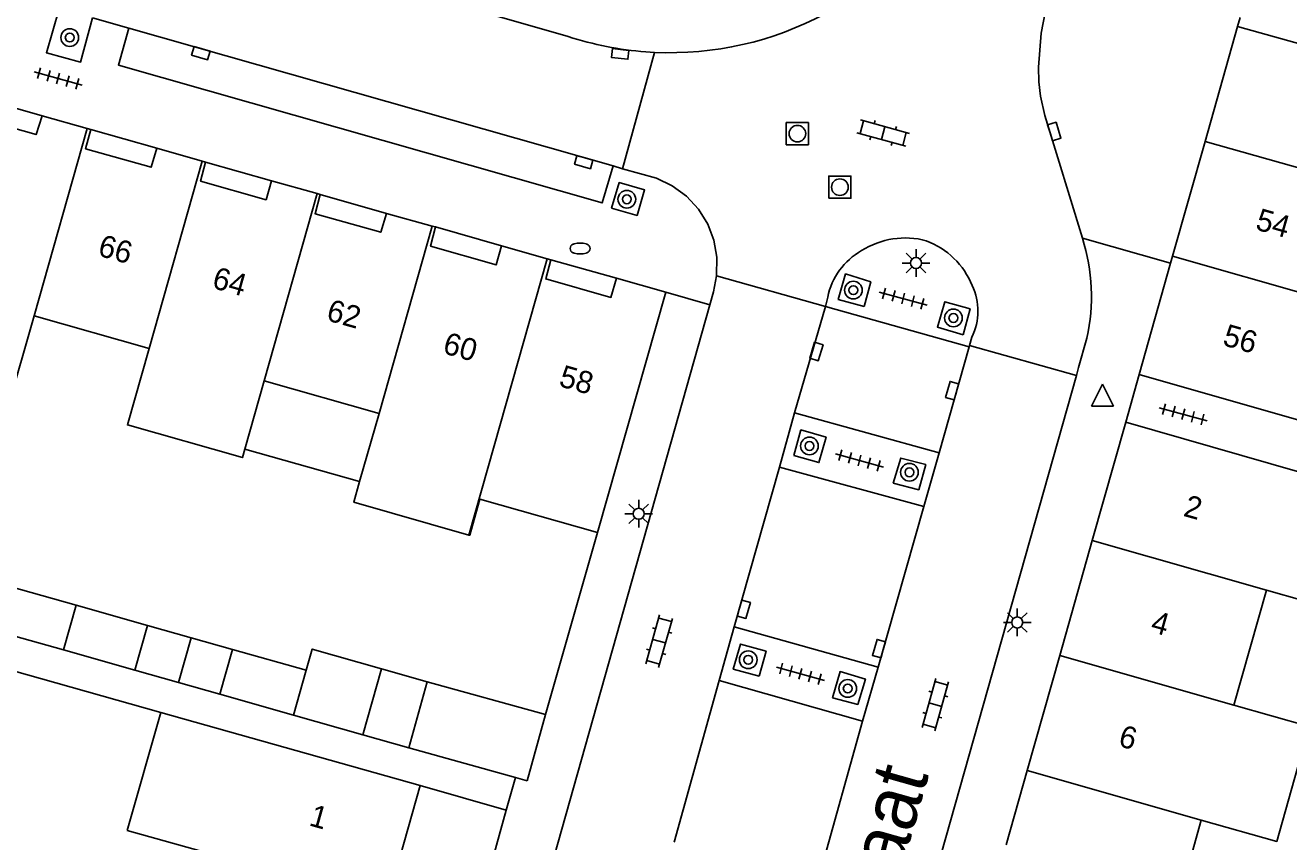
# Model space of a CAD drawing. Extents: x 132994 to 136000, y 393499 to 395512.
# Drawn here: x 134191.2 to 134248.3, y 394683.7 to 394720.6 of the extents above; entities that cross this region are included whole.
import ezdxf

# ---------------------------------------------------------------- set-up
doc = ezdxf.new("R2010")
doc.units = 0
for name, color, linetype in [('gg-afsc-erfafscheiding', 7, 'Continuous'), ('gg-afsc-muur', 7, 'Continuous'), ('gg-anno-huisnummerreeks BGT', 7, 'Continuous'), ('gg-anno-openbare ruimte label', 7, 'Continuous'), ('gg-bbg-bijgebouw', 7, 'Continuous'), ('gg-bbg-gedigitaliseerde bebouwing', 7, 'Continuous'), ('gg-bbg-gedigitaliseerde bijgebouw', 7, 'Continuous'), ('gg-bbg-hoofdgebouw', 7, 'Continuous'), ('gg-bbg-luifel en loopbrug', 7, 'Continuous'), ('gg-bbg-tussenscheiding', 7, 'Continuous'), ('gg-knt-verharding', 7, 'Continuous'), ('gg-knt-verharding nz', 7, 'Continuous'), ('gt-grn-weggrens', 7, 'Continuous'), ('gt-symb-boom', 7, 'Continuous'), ('gt-symb-brandkraan', 7, 'Continuous'), ('gt-symb-klinker verharding', 7, 'Continuous'), ('gt-symb-kolk', 7, 'Continuous'), ('gt-symb-lichtmast', 7, 'Continuous'), ('gt-symb-rioolschacht', 7, 'Continuous'), ('gt-symb-tegel verharding', 7, 'Continuous'), ('gt-symb-waterafsluiter', 7, 'Continuous')]:
    doc.layers.add(name, color=color, linetype=linetype)

# ---------------------------------------------------------------- blocks, each defined once
blk = doc.blocks.new('gt0-TEG1')
at = {"layer": 'gt-symb-tegel verharding'}
for p, q in [((-1.125, 0), (1.125, 0)), ((-0.9, -0.25), (-0.9, 0.25)), ((-0.45, -0.25), (-0.45, 0.25)), ((0, -0.25), (0, 0.25)), ((0.45, -0.25), (0.45, 0.25)), ((0.9, -0.25), (0.9, 0.25))]:
    blk.add_line(p, q, dxfattribs=at)
blk = doc.blocks.new('gt0-LMAST')
at = {"layer": 'gt-symb-lichtmast'}
for p, q in [((-0.005, 0.246), (-0.005, 0.621)), ((-0.182, 0.173), (-0.447, 0.438)), ((0.172, 0.173), (0.437, 0.438)), ((-0.255, -0.004), (-0.63, -0.004)), ((-0.182, -0.181), (-0.447, -0.446)), ((-0.005, -0.254), (-0.005, -0.629)), ((0.437, -0.446), (0.172, -0.181)), ((0.245, -0.004), (0.62, -0.004))]:
    blk.add_line(p, q, dxfattribs=at)
blk.add_circle((-0.005, -0.004), 0.25, dxfattribs=at)
blk = doc.blocks.new('gt0-KOLK')
at = {"layer": 'gt-symb-kolk'}
blk.add_lwpolyline([(0, 0), (0.375, 0), (0.375, 0.4), (-0.375, 0.4), (-0.375, 0), (0, 0)], dxfattribs=at)
blk = doc.blocks.new('gt0-WAFSL')
at = {"layer": 'gt-symb-waterafsluiter'}
for p, q in [((-0.5, -0.333), (0, 0.667)), ((0, 0.667), (0.5, -0.333)), ((0.5, -0.333), (-0.5, -0.333))]:
    blk.add_line(p, q, dxfattribs=at)
blk = doc.blocks.new('gt0-BOOM')
at = {"layer": 'gt-symb-boom'}
for radius in [0.4, 0.2]:
    blk.add_circle((0, 0), radius, dxfattribs=at)
blk = doc.blocks.new('gt0-RS')
at = {"layer": 'gt-symb-rioolschacht'}
blk.add_lwpolyline([(-0.5, -0.5), (0.5, -0.5), (0.5, 0.5), (-0.5, 0.5)], close=True, dxfattribs=at)
blk.add_circle((0, 0), 0.375, dxfattribs=at)
blk = doc.blocks.new('gt0-KL1')
at = {"layer": 'gt-symb-klinker verharding'}
for p, q in [((-1.15, 0.3), (1.15, 0.3)), ((-1, -0.3), (-1, 0.3)), ((-0.5, 0.3), (-0.5, 0.45)), ((0, -0.3), (0, 0.3)), ((0.5, 0.3), (0.5, 0.45)), ((1, -0.3), (1, 0.3)), ((-1.15, -0.3), (1.15, -0.3)), ((-0.5, -0.45), (-0.5, -0.3)), ((0.5, -0.45), (0.5, -0.3))]:
    blk.add_line(p, q, dxfattribs=at)
blk = doc.blocks.new('gt0-BR')
at = {"layer": 'gt-symb-brandkraan'}
for centre, radius, start, end in [((-0.244, 0), 0.206, 107.5669, 252.4331), ((0.599, -2.664), 3, 106.892, 107.5669), ((0, -0.691), 0.938, 73.108, 106.892), ((-0.599, -2.664), 3, 72.4331, 73.108), ((0.244, 0), 0.206, 287.567, 72.4331), ((0.599, 2.664), 3, 252.4331, 253.108), ((0, 0.691), 0.938, 253.108, 286.8921), ((-0.599, 2.664), 3, 286.8921, 287.567)]:
    blk.add_arc(centre, radius, start, end, dxfattribs=at)

msp = doc.modelspace()

# ---------------------------------------------------------------- linework, layer by layer
at = {"layer": 'gg-afsc-erfafscheiding'}
msp.add_line((134197.316, 394689.555), (134185.903, 394692.775), dxfattribs=at)
at = {"layer": 'gg-afsc-muur'}
msp.add_line((134217.051, 394697.687), (134214.707, 394689.463), dxfattribs=at)
at = {"layer": 'gg-bbg-bijgebouw'}
for p, q in [((134209.354, 394690.944), (134214.707, 394689.463)), ((134214.707, 394689.463), (134213.869, 394686.467)), ((134213.342, 394686.614), (134208.522, 394687.958)), ((134213.869, 394686.467), (134213.342, 394686.614))]:
    msp.add_line(p, q, dxfattribs=at)
at = {"layer": 'gg-bbg-gedigitaliseerde bebouwing'}
for p, q in [((134191.595, 394707.482), (134196.79, 394706.011)), ((134201.987, 394704.54), (134201.113, 394701.459)), ((134201.987, 394704.54), (134207.183, 394703.069)), ((134206.305, 394699.989), (134207.183, 394703.069)), ((134248.781, 394700.418), (134240.916, 394702.671)), ((134211.742, 394699.2), (134217.051, 394697.687)), ((134247.27, 394695.079), (134245.8, 394689.882)), ((134197.316, 394689.555), (134195.806, 394684.223)), ((134244.33, 394684.686), (134242.818, 394679.341)), ((134199.138, 394683.283), (134195.806, 394684.223))]:
    msp.add_line(p, q, dxfattribs=at)
for points in [[(134185.186, 394704.699), (134190.38, 394703.218), (134191.595, 394707.482)], [(134201.113, 394701.459), (134201.005, 394701.077), (134195.809, 394702.55), (134196.79, 394706.011)], [(134211.237, 394697.573), (134206.039, 394699.055), (134206.305, 394699.989)], [(134247.27, 394695.079), (134250.679, 394694.114), (134252.193, 394699.467)], [(134211.742, 394699.2), (134211.278, 394697.562), (134211.237, 394697.573)], [(134244.33, 394684.686), (134247.738, 394683.722), (134249.208, 394688.918), (134245.8, 394689.882)]]:
    msp.add_lwpolyline(points, dxfattribs=at)
at = {"layer": 'gg-bbg-gedigitaliseerde bijgebouw'}
for p, q in [((134193.499, 394694.4), (134188.304, 394695.872)), ((134196.715, 394693.489), (134193.499, 394694.4)), ((134192.925, 394692.377), (134187.731, 394693.849)), ((134196.141, 394691.466), (134196.715, 394693.489)), ((134196.141, 394691.466), (134192.925, 394692.377)), ((134200.566, 394692.398), (134199.993, 394690.375)), ((134203.891, 394691.457), (134200.566, 394692.398)), ((134203.891, 394691.457), (134203.318, 394689.433)), ((134206.441, 394688.548), (134207.286, 394691.53)), ((134207.286, 394691.53), (134209.354, 394690.944)), ((134203.318, 394689.433), (134199.993, 394690.375)), ((134206.441, 394688.548), (134208.522, 394687.958))]:
    msp.add_line(p, q, dxfattribs=at)
at = {"layer": 'gg-bbg-hoofdgebouw'}
for p, q in [((134245.973, 394720.567), (134244.503, 394715.37)), ((134246.085, 394720.964), (134245.973, 394720.567)), ((134193.994, 394715.947), (134191.955, 394716.524)), ((134194.165, 394715.899), (134193.994, 394715.947)), ((134199.19, 394714.476), (134197.137, 394715.056)), ((134244.503, 394715.37), (134243.033, 394710.175)), ((134199.337, 394714.434), (134199.19, 394714.476)), ((134204.387, 394713.009), (134202.318, 394713.59)), ((134204.523, 394712.971), (134204.387, 394713.009)), ((134209.584, 394711.541), (134207.518, 394712.113)), ((134209.734, 394711.499), (134209.584, 394711.541)), ((134214.777, 394710.064), (134212.72, 394710.644)), ((134214.938, 394710.019), (134214.777, 394710.064)), ((134241.523, 394704.837), (134242.943, 394709.856)), ((134242.943, 394709.856), (134243.033, 394710.175)), ((134220.145, 394708.545), (134217.915, 394709.18)), ((134220.145, 394708.545), (134217.051, 394697.687)), ((134249.375, 394702.581), (134241.523, 394704.837)), ((134240.916, 394702.671), (134239.405, 394697.328)), ((134239.405, 394697.328), (134237.936, 394692.131)), ((134237.936, 394692.131), (134236.467, 394686.934)), ((134209.044, 394686.255), (134197.316, 394689.555)), ((134236.467, 394686.934), (134235.514, 394683.565)), ((134207.536, 394680.915), (134209.044, 394686.255))]:
    msp.add_line(p, q, dxfattribs=at)
for points in [[(134191.955, 394716.524), (134191.686, 394715.674), (134188.736, 394716.506), (134188.961, 394717.371)], [(134197.137, 394715.056), (134196.893, 394714.199), (134193.922, 394715.036), (134194.165, 394715.899)], [(134202.318, 394713.59), (134202.074, 394712.731), (134199.116, 394713.567), (134199.337, 394714.434)], [(134207.518, 394712.113), (134207.258, 394711.262), (134204.293, 394712.1), (134204.523, 394712.971)], [(134212.72, 394710.644), (134212.47, 394709.785), (134209.506, 394710.625), (134209.734, 394711.499)], [(134217.915, 394709.18), (134217.655, 394708.314), (134214.709, 394709.149), (134214.938, 394710.019)]]:
    msp.add_lwpolyline(points, dxfattribs=at)
at = {"layer": 'gg-bbg-luifel en loopbrug'}
for p, q in [((134201.113, 394701.459), (134206.305, 394699.989)), ((134198.696, 394692.928), (134196.715, 394693.489)), ((134198.696, 394692.928), (134198.123, 394690.905)), ((134200.566, 394692.398), (134198.696, 394692.928)), ((134198.123, 394690.905), (134196.141, 394691.466)), ((134199.993, 394690.375), (134198.123, 394690.905)), ((134203.318, 394689.433), (134206.441, 394688.548))]:
    msp.add_line(p, q, dxfattribs=at)
msp.add_lwpolyline([(134207.286, 394691.53), (134204.162, 394692.415), (134203.891, 394691.457)], dxfattribs=at)
at = {"layer": 'gg-bbg-tussenscheiding'}
for p, q in [((134245.973, 394720.567), (134257.331, 394717.356)), ((134191.595, 394707.482), (134193.994, 394715.947)), ((134244.503, 394715.37), (134256.157, 394712.073)), ((134196.79, 394706.011), (134199.19, 394714.476)), ((134201.987, 394704.54), (134204.387, 394713.009)), ((134207.183, 394703.069), (134209.584, 394711.541)), ((134212.378, 394701.598), (134214.777, 394710.064)), ((134243.033, 394710.175), (134250.919, 394707.934)), ((134211.237, 394697.573), (134212.378, 394701.598)), ((134247.27, 394695.079), (134239.405, 394697.328)), ((134193.499, 394694.4), (134192.925, 394692.377)), ((134245.8, 394689.882), (134237.936, 394692.131)), ((134208.522, 394687.958), (134209.354, 394690.944)), ((134244.33, 394684.686), (134236.467, 394686.934))]:
    msp.add_line(p, q, dxfattribs=at)
at = {"layer": 'gg-knt-verharding'}
for p, q in [((134194.236, 394720.946), (134195.875, 394720.49)), ((134218.186, 394714.133), (134219.626, 394719.393)), ((134219.233, 394719.417), (134219.626, 394719.393)), ((134188.961, 394717.371), (134191.955, 394716.524)), ((134194.165, 394715.899), (134197.137, 394715.056)), ((134199.337, 394714.434), (134202.318, 394713.59)), ((134217.751, 394714.256), (134218.186, 394714.133)), ((134204.523, 394712.971), (134207.518, 394712.113)), ((134209.734, 394711.499), (134212.72, 394710.644)), ((134214.938, 394710.019), (134217.915, 394709.18)), ((134222.424, 394709.283), (134222.294, 394708.572)), ((134227.354, 394707.903), (134222.424, 394709.283)), ((134222.294, 394708.572), (134222.127, 394707.981)), ((134222.127, 394707.981), (134210.231, 394665.795)), ((134227.451, 394708.328), (134227.354, 394707.903)), ((134233.837, 394706.086), (134227.354, 394707.903)), ((134233.855, 394706.145), (134233.966, 394706.518)), ((134239.164, 394706.479), (134238.787, 394705.144)), ((134233.837, 394706.086), (134233.855, 394706.145)), ((134238.687, 394704.79), (134233.855, 394706.145)), ((134238.787, 394705.144), (134238.687, 394704.79)), ((134238.687, 394704.79), (134226.364, 394661.189)), ((134225.266, 394700.648), (134225.958, 394703.091)), ((134225.958, 394703.091), (134232.494, 394701.288)), ((134231.801, 394698.857), (134232.494, 394701.288)), ((134231.801, 394698.857), (134225.266, 394700.648)), ((134222.543, 394690.992), (134223.221, 394693.421)), ((134223.221, 394693.421), (134229.738, 394691.598)), ((134229.03, 394689.163), (134229.738, 394691.598)), ((134229.03, 394689.163), (134222.543, 394690.992)), ((134209.044, 394686.255), (134212.931, 394685.136)), ((134212.931, 394685.136), (134201.112, 394643.229))]:
    msp.add_line(p, q, dxfattribs=at)
for points in [[(134160.289, 394735.815), (134181.9, 394729.692), (134200.679, 394724.428), (134215.729, 394720.107)], [(134194.236, 394720.946), (134193.697, 394718.954), (134192.153, 394719.372), (134192.726, 394721.367)], [(134237.294, 394721.268), (134237.091, 394720.263), (134236.969, 394718.729), (134236.988, 394718.067), (134237.068, 394717.409), (134237.258, 394716.537), (134238.962, 394710.987)], [(134217.751, 394714.256), (134217.257, 394712.583), (134195.405, 394718.809), (134195.875, 394720.49)], [(134218.186, 394714.133), (134219.717, 394713.702), (134220.431, 394713.357), (134221.068, 394712.884), (134221.609, 394712.298), (134222.031, 394711.622), (134222.305, 394710.896), (134222.439, 394710.132), (134222.424, 394709.283)], [(134217.685, 394712.347), (134218.839, 394712.022), (134219.181, 394713.177), (134218.032, 394713.506), (134217.685, 394712.347)], [(134229.097, 394707.897), (134229.398, 394709.026), (134228.258, 394709.377), (134227.931, 394708.222), (134229.097, 394707.897)], [(134233.574, 394706.625), (134233.883, 394707.794), (134232.748, 394708.12), (134232.406, 394706.977), (134233.574, 394706.625)], [(134225.923, 394701.172), (134226.24, 394702.323), (134227.375, 394701.992), (134227.052, 394700.852), (134225.923, 394701.172)], [(134230.413, 394699.913), (134230.754, 394701.05), (134231.878, 394700.755), (134231.565, 394699.618), (134230.413, 394699.913)], [(134224.357, 394691.192), (134224.666, 394692.321), (134223.504, 394692.647), (134223.187, 394691.51), (134224.357, 394691.192)], [(134227.661, 394690.22), (134228.805, 394689.914), (134229.153, 394691.061), (134228.013, 394691.397), (134227.661, 394690.22)]]:
    msp.add_lwpolyline(points, dxfattribs=at)
for centre, radius, start, end in [((134220.323, 394734.223), 14.846, 267.3073, 298.1688), ((134220.321, 394734.185), 14.808, 251.9338, 265.7861), ((134230.952, 394707.323), 3.679, 74.9561, 122.4097), ((134230.63, 394707.497), 3.612, 21.9926, 69.2937), ((134230.658, 394708.356), 8.711, 347.5536, 17.5777), ((134230.553, 394707.677), 3.169, 119.7544, 168.1551), ((134231.535, 394707.698), 2.702, 334.119, 25.2422)]:
    msp.add_arc(centre, radius, start, end, dxfattribs=at)
at = {"layer": 'gg-knt-verharding nz'}
for p, q in [((134195.875, 394720.49), (134217.751, 394714.256)), ((134238.962, 394710.987), (134242.943, 394709.856)), ((134227.354, 394707.903), (134225.958, 394703.091)), ((134232.494, 394701.288), (134233.837, 394706.086)), ((134225.266, 394700.648), (134223.221, 394693.421)), ((134229.738, 394691.598), (134231.801, 394698.857)), ((134220.512, 394683.687), (134222.543, 394690.992)), ((134226.989, 394681.853), (134229.03, 394689.163))]:
    msp.add_line(p, q, dxfattribs=at)
at = {"layer": 'gt-grn-weggrens'}
for p, q in [((134220.145, 394708.545), (134222.127, 394707.981)), ((134241.523, 394704.837), (134240.916, 394702.671)), ((134212.931, 394685.136), (134213.342, 394686.614))]:
    msp.add_line(p, q, dxfattribs=at)

# ---------------------------------------------------------------- block references
at = {"layer": 'gt-symb-boom'}
for p in [(134193.207, 394720.061), (134218.376, 394712.751), (134228.611, 394708.644), (134233.131, 394707.386), (134226.627, 394701.6), (134231.144, 394700.408), (134223.86, 394691.935), (134228.357, 394690.637)]:
    msp.add_blockref('gt0-BOOM', p, dxfattribs=at)
at = {"layer": 'gt-symb-brandkraan'}
msp.add_blockref('gt0-BR', (134216.263, 394710.526), dxfattribs=at)
at = {"layer": 'gt-symb-klinker verharding'}
for p, rotation in [((134229.956, 394715.743), -15.370725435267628), ((134219.836, 394692.776), 74.28274755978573), ((134232.313, 394689.906), 74.28274755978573)]:
    msp.add_blockref('gt0-KL1', p, dxfattribs=dict(at, rotation=rotation))
at = {"layer": 'gt-symb-kolk'}
for p, rotation in [((134199.183, 394719.547), 164.09229285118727), ((134218.097, 394719.52), 173.57125225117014), ((134237.498, 394715.756), -72.93049732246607), ((134216.482, 394714.618), 164.09229285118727), ((134226.752, 394705.927), -106.91321771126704), ((134233.263, 394704.05), 74.44827510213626), ((134223.471, 394694.27), -105.7172524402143), ((134229.963, 394692.382), 73.9208276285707)]:
    msp.add_blockref('gt0-KOLK', p, dxfattribs=dict(at, rotation=rotation))
at = {"layer": 'gt-symb-lichtmast'}
for p in [(134231.449, 394709.873), (134218.919, 394698.537), (134236.019, 394693.624)]:
    msp.add_blockref('gt0-LMAST', p, dxfattribs=at)
at = {"layer": 'gt-symb-rioolschacht'}
for p in [(134226.082, 394715.718), (134228.001, 394713.298)]:
    msp.add_blockref('gt0-RS', p, dxfattribs=at)
at = {"layer": 'gt-symb-tegel verharding'}
for p, rotation in [((134192.682, 394718.21), -15.787947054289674), ((134230.862, 394708.26), -15.30032444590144), ((134243.515, 394703.032), -15.30032444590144), ((134228.887, 394700.941), -15.300324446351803), ((134226.218, 394691.3), -15.30032444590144)]:
    msp.add_blockref('gt0-TEG1', p, dxfattribs=dict(at, rotation=rotation))
at = {"layer": 'gt-symb-waterafsluiter'}
msp.add_blockref('gt0-WAFSL', (134239.862, 394703.727), dxfattribs=at)

# ---------------------------------------------------------------- texts
at = {"layer": 'gg-anno-huisnummerreeks BGT'}
for s, rotation, p in [('54', 344.2, (134246.728, 394711.397)), ('66', 344.3, (134194.43, 394710.217)), ('64', 344.2, (134199.588, 394708.758)), ('62', 344.2, (134204.753, 394707.294)), ('56', 344.2, (134245.249, 394706.167)), ('60', 344.2, (134210.01, 394705.805)), ('58', 344.2, (134215.257, 394704.316)), ('2', 344.2, (134243.475, 394698.448)), ('4', 344.2, (134241.994, 394693.21)), ('6', 344.2, (134240.535, 394688.048)), ('1', 344.2, (134203.976, 394684.457))]:
    msp.add_text(s, height=1, rotation=rotation, dxfattribs=at).set_placement(p)
at = {"layer": 'gg-anno-openbare ruimte label'}
msp.add_text('Vesuviusstraat', height=2.5, rotation=74.2, dxfattribs=at).set_placement((134226.051, 394665.638))

doc.saveas('drawing.dxf')
